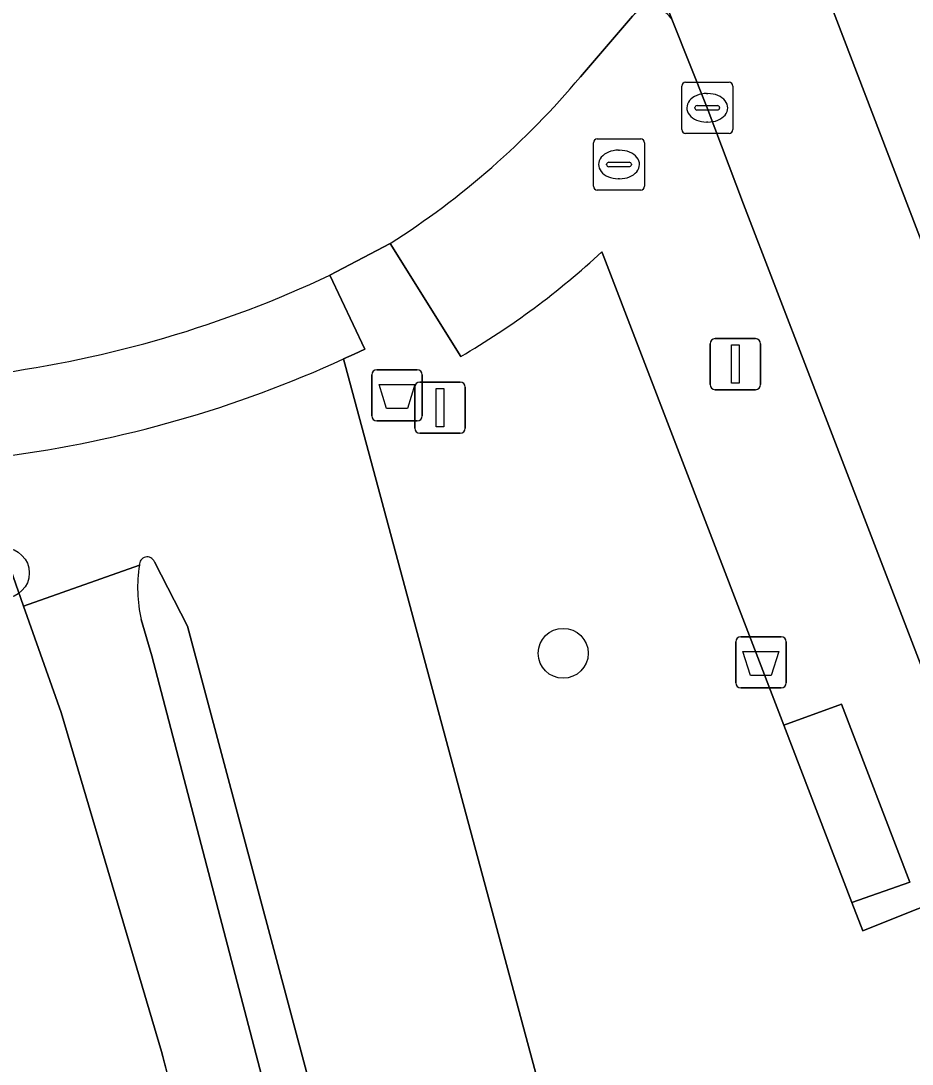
# Model space of a CAD drawing. Extents: x 162156 to 163172, y 378995 to 380779.
# Drawn here: x 162675.75 to 162693.2, y 380685.64 to 380706.08 of the extents above; entities that cross this region are included whole.
import ezdxf

# ---------------------------------------------------------------- set-up
doc = ezdxf.new("R2010")
doc.units = 0
for name, color, linetype in [('IMGEO_Afvalbak', 7, 'Continuous'), ('IMGEO_Berm_groen', 7, 'Continuous'), ('IMGEO_Boom', 7, 'Continuous'), ('IMGEO_Fietspad_gesloten', 7, 'Continuous'), ('IMGEO_Gemengd_bos', 7, 'Continuous'), ('IMGEO_Kolk', 7, 'Continuous'), ('IMGEO_Lichtmast', 7, 'Continuous'), ('IMGEO_Rijbaan_lokaal_gesloten', 7, 'Continuous'), ('IMGEO_Rijbaan_lokaal_onverhard', 7, 'Continuous'), ('IMGEO_Rijbaan_lokaal_open', 7, 'Continuous'), ('IMGEO_Rijbaan_regionaal_gesloten', 7, 'Continuous'), ('IMGEO_Rioolput', 7, 'Continuous'), ('IMGEO_Voetpad_gesloten', 7, 'Continuous'), ('IMGEO_Voetpad_open', 7, 'Continuous')]:
    doc.layers.add(name, color=color, linetype=linetype)

msp = doc.modelspace()

# ---------------------------------------------------------------- linework, layer by layer
at = {"layer": 'IMGEO_Afvalbak'}
for p, q in [((162682.619, 380698.342), (162682.619, 380699.142)), ((162682.619, 380699.142), (162682.619, 380698.342)), ((162682.719, 380699.242), (162683.509, 380699.242)), ((162683.509, 380699.242), (162682.719, 380699.242)), ((162683.609, 380699.142), (162683.609, 380698.342)), ((162683.609, 380698.342), (162683.609, 380699.142)), ((162683.509, 380698.242), (162682.719, 380698.242)), ((162682.719, 380698.242), (162683.509, 380698.242)), ((162689.848, 380694.012), (162690.638, 380694.012)), ((162690.638, 380694.012), (162689.848, 380694.012)), ((162689.748, 380693.112), (162689.748, 380693.912)), ((162689.748, 380693.912), (162689.748, 380693.112)), ((162690.738, 380693.912), (162690.738, 380693.112)), ((162690.738, 380693.112), (162690.738, 380693.912)), ((162690.638, 380693.012), (162689.848, 380693.012)), ((162689.848, 380693.012), (162690.638, 380693.012))]:
    msp.add_line(p, q, dxfattribs=at)
for points in [[(162682.762, 380698.956), (162683.466, 380698.956), (162683.317, 380698.486), (162682.911, 380698.486), (162682.762, 380698.956)], [(162689.891, 380693.726), (162690.595, 380693.726), (162690.446, 380693.256), (162690.04, 380693.256), (162689.891, 380693.726)]]:
    msp.add_lwpolyline(points, dxfattribs=at)
for centre, start, end in [((162682.719, 380699.142), 90, 180), ((162682.719, 380699.142), 90, 180), ((162683.509, 380699.142), 0, 90), ((162683.509, 380699.142), 360, 90), ((162682.719, 380698.342), 180, 270), ((162682.719, 380698.342), 180, 270), ((162683.509, 380698.342), 270, 0), ((162683.509, 380698.342), 270, 0), ((162689.848, 380693.912), 90, 180), ((162689.848, 380693.912), 90, 180), ((162690.638, 380693.912), 0, 90), ((162690.638, 380693.912), 360, 90), ((162689.848, 380693.112), 180, 270), ((162689.848, 380693.112), 180, 270), ((162690.638, 380693.112), 270, 0), ((162690.638, 380693.112), 270, 0)]:
    msp.add_arc(centre, 0.1, start, end, dxfattribs=at)
at = {"layer": 'IMGEO_Berm_groen'}
for points in [[(162684.364, 380699.5), (162682.981, 380701.718), (162681.799, 380701.095), (162682.482, 380699.648), (162682.276, 380699.551), (162682.069, 380699.455), (162688.264, 380676.433), (162689.207, 380679.672), (162700.904, 380676.482), (162700.484, 380677.587), (162701.671, 380678.041), (162696.294, 380686.718), (162695.669, 380687.778), (162695.312, 380688.436), (162694.97, 380689.324), (162693.199, 380688.635), (162692.237, 380688.256), (162692.024, 380688.81), (162690.691, 380692.28)], [(162690.691, 380692.28), (162687.167, 380701.453), (162687.129, 380701.553)], [(162687.017, 380664.945), (162684.501, 380673.997), (162682.061, 380682.798), (162679.011, 380694.219), (162678.362, 380695.479)], [(162678.104, 380694.353), (162678.313, 380693.64), (162680.65, 380684.701), (162683.661, 380673.381), (162686.635, 380662.341), (162689.217, 380652.338), (162691.566, 380643.43), (162693.684, 380635.214), (162696.091, 380626.224), (162698.81, 380616.109), (162700.995, 380607.612), (162704.901, 380592.927), (162708.349, 380579.63), (162712.249, 380565.205), (162716.618, 380548.723), (162720.624, 380533.396), (162723.595, 380522.008), (162725.914, 380513.099), (162728.763, 380502.292), (162729.365, 380500), (162731.753, 380491.012)]]:
    msp.add_lwpolyline(points, dxfattribs=at)
for centre, radius, start, end in [((162676.261, 380713.302), 16.004, 300.4173, 312.7701), ((162680.794, 380694.968), 2.76, 170.6926, 192.8704), ((162678.221, 380695.428), 0.15, 19.711, 185.4717)]:
    msp.add_arc(centre, radius, start, end, dxfattribs=at)
at = {"layer": 'IMGEO_Boom'}
for centre in [(162675.424, 380695.262), (162686.37, 380693.689)]:
    msp.add_circle(centre, 0.489, dxfattribs=at)
at = {"layer": 'IMGEO_Fietspad_gesloten'}
for points in [[(162678.071, 380695.414), (162675.802, 380694.61), (162676.539, 380692.528), (162678.5, 380685.887), (162708.817, 380571.718), (162727.484, 380500), (162731.275, 380485.433), (162732.921, 380486.487), (162731.753, 380491.012), (162729.365, 380500), (162728.763, 380502.292), (162725.914, 380513.099)], [(162725.914, 380513.099), (162723.595, 380522.008), (162720.624, 380533.396), (162716.618, 380548.723), (162712.249, 380565.205), (162708.349, 380579.63), (162704.901, 380592.927), (162700.995, 380607.612), (162698.81, 380616.109), (162696.091, 380626.224), (162693.684, 380635.214), (162691.566, 380643.43), (162689.217, 380652.338), (162686.635, 380662.341), (162683.661, 380673.381), (162680.65, 380684.701), (162678.313, 380693.64), (162678.104, 380694.353)]]:
    msp.add_lwpolyline(points, dxfattribs=at)
msp.add_arc((162680.794, 380694.968), 2.76, 170.6926, 192.8704, dxfattribs=at)
at = {"layer": 'IMGEO_Gemengd_bos'}
for points in [[(162678.5, 380685.887), (162676.539, 380692.528), (162675.802, 380694.61), (162675.13, 380696.509)], [(162727.484, 380500), (162708.817, 380571.718), (162678.5, 380685.887)]]:
    msp.add_lwpolyline(points, dxfattribs=at)
at = {"layer": 'IMGEO_Kolk'}
for p, q in [((162688.691, 380703.948), (162688.691, 380704.8)), ((162688.766, 380704.874), (162689.618, 380704.874)), ((162689.692, 380704.8), (162689.692, 380703.948)), ((162689.179, 380704.654), (162689.204, 380704.654)), ((162688.993, 380704.417), (162689.391, 380704.417)), ((162688.95, 380704.368), (162688.95, 380704.38)), ((162689.388, 380704.331), (162688.99, 380704.331)), ((162689.434, 380704.38), (162689.434, 380704.368)), ((162689.202, 380704.094), (162689.177, 380704.094)), ((162689.618, 380703.874), (162688.766, 380703.874))]:
    msp.add_line(p, q, dxfattribs=at)
for points in [[(162688.691, 380703.948), (162688.691, 380704.8)], [(162688.766, 380704.874), (162689.618, 380704.874)], [(162689.692, 380704.8), (162689.692, 380703.948)], [(162689.618, 380703.874), (162688.766, 380703.874)]]:
    msp.add_lwpolyline(points, dxfattribs=at)
for centre, radius, start, end in [((162688.768, 380704.798), 0.0765, 91.552, 178.448), ((162688.768, 380704.798), 0.0765, 91.552, 178.448), ((162689.616, 380704.798), 0.0765, 1.552, 88.448), ((162689.616, 380704.798), 0.0765, 1.552, 88.448), ((162688.99, 380704.377), 0.0403, 85.8775, 175.7526), ((162689.395, 380704.379), 0.0386, 1.7309, 96.639), ((162688.987, 380704.367), 0.0366, 178.938, 274.7102), ((162689.391, 380704.374), 0.043, 264.8664, 352.4533), ((162688.768, 380703.95), 0.0765, 181.552, 268.448), ((162688.768, 380703.95), 0.0765, 181.552, 268.448), ((162689.616, 380703.95), 0.0765, 271.552, 358.448), ((162689.616, 380703.95), 0.0765, 271.552, 358.448)]:
    msp.add_arc(centre, radius, start, end, dxfattribs=at)
for centre, major_axis, ratio, start_param, end_param in [((162689.178, 380704.374), (-0.387, 0.002), 0.722429, 4.712389, 7.853982), ((162689.203, 380704.374), (-0.39, 0.002), 0.717154, 1.570796, 4.712389)]:
    msp.add_ellipse(centre, major_axis=major_axis, ratio=ratio, start_param=start_param, end_param=end_param, dxfattribs=at)
at = {"layer": 'IMGEO_Lichtmast'}
for p, q in [((162689.246, 380698.953), (162689.246, 380699.753)), ((162689.246, 380699.753), (162689.246, 380698.953)), ((162689.346, 380699.853), (162690.136, 380699.853)), ((162690.136, 380699.853), (162689.346, 380699.853)), ((162690.236, 380699.753), (162690.236, 380698.953)), ((162690.236, 380698.953), (162690.236, 380699.753)), ((162683.462, 380698.1), (162683.462, 380698.9)), ((162683.462, 380698.9), (162683.462, 380698.1)), ((162683.562, 380699), (162684.352, 380699)), ((162684.352, 380699), (162683.562, 380699)), ((162684.452, 380698.9), (162684.452, 380698.1)), ((162684.452, 380698.1), (162684.452, 380698.9)), ((162690.136, 380698.853), (162689.346, 380698.853)), ((162689.346, 380698.853), (162690.136, 380698.853)), ((162684.352, 380698), (162683.562, 380698)), ((162683.562, 380698), (162684.352, 380698))]:
    msp.add_line(p, q, dxfattribs=at)
for points in [[(162689.666, 380699.728), (162689.816, 380699.728), (162689.816, 380698.978), (162689.666, 380698.978), (162689.666, 380699.728)], [(162683.882, 380698.875), (162684.032, 380698.875), (162684.032, 380698.125), (162683.882, 380698.125), (162683.882, 380698.875)]]:
    msp.add_lwpolyline(points, dxfattribs=at)
for centre, start, end in [((162689.346, 380699.753), 90, 180), ((162689.346, 380699.753), 90, 180), ((162690.136, 380699.753), 0, 90), ((162690.136, 380699.753), 360, 90), ((162683.562, 380698.9), 90, 180), ((162683.562, 380698.9), 90, 180), ((162684.352, 380698.9), 0, 90), ((162684.352, 380698.9), 360, 90), ((162689.346, 380698.953), 180, 270), ((162689.346, 380698.953), 180, 270), ((162690.136, 380698.953), 270, 0), ((162690.136, 380698.953), 270, 0), ((162683.562, 380698.1), 180, 270), ((162683.562, 380698.1), 180, 270), ((162684.352, 380698.1), 270, 0), ((162684.352, 380698.1), 270, 0)]:
    msp.add_arc(centre, 0.1, start, end, dxfattribs=at)
at = {"layer": 'IMGEO_Rijbaan_lokaal_gesloten'}
msp.add_lwpolyline([(162681.192, 380732.897), (162682.912, 380720.545), (162683.457, 380719.085), (162688.513, 380706.077), (162689.192, 380704.374), (162689.9, 380702.486), (162694.97, 380689.324), (162695.312, 380688.436), (162695.669, 380687.778), (162696.294, 380686.718), (162701.671, 380678.041), (162702.726, 380676.34), (162703.79, 380674.622), (162691.277, 380707.269)], close=True, dxfattribs=at)
at = {"layer": 'IMGEO_Rijbaan_lokaal_onverhard'}
for points in [[(162688.264, 380676.433), (162682.069, 380699.455)], [(162675.415, 380697.55), (162675.191, 380699.158), (162674.872, 380699.102), (162674.223, 380699.069), (162674.995, 380696.889), (162675.13, 380696.509), (162675.802, 380694.61), (162678.071, 380695.414)], [(162678.362, 380695.479), (162679.011, 380694.219), (162682.061, 380682.798), (162684.501, 380673.997), (162687.017, 380664.945), (162687.502, 380663.093), (162691.683, 380650.228), (162699.682, 380620.375), (162709.627, 380583.257), (162715.803, 380559.167), (162717.697, 380551.866), (162719.709, 380544.432), (162721.949, 380536.275), (162725.374, 380523.899), (162727.858, 380514.687), (162730.118, 380506.401), (162731.535, 380501.147), (162731.863, 380500)]]:
    msp.add_lwpolyline(points, dxfattribs=at)
for centre, radius, start, end in [((162672.424, 380720.57), 23.214, 277.4025, 294.5496), ((162678.221, 380695.428), 0.15, 19.711, 185.4717)]:
    msp.add_arc(centre, radius, start, end, dxfattribs=at)
at = {"layer": 'IMGEO_Rijbaan_lokaal_open'}
for points in [[(162688.513, 380706.077), (162683.457, 380719.085)], [(162686.707, 380704.979), (162687.727, 380706.166)], [(162681.799, 380701.095), (162682.981, 380701.718)]]:
    msp.add_lwpolyline(points, dxfattribs=at)
for centre, radius, start, end in [((162688.089, 380705.851), 0.48, 28.1106, 138.969), ((162674.259, 380715.443), 16.262, 302.4358, 319.9491), ((162672.294, 380721.282), 22.313, 277.4609, 295.214)]:
    msp.add_arc(centre, radius, start, end, dxfattribs=at)
at = {"layer": 'IMGEO_Rijbaan_regionaal_gesloten'}
msp.add_lwpolyline([(162730.731, 380611.086), (162706.161, 380680.305), (162695.157, 380708.957), (162691.086, 380720.33), (162683.399, 380739.699), (162677.943, 380738.892), (162678.086, 380738.66), (162679.925, 380735.754), (162681.192, 380732.897), (162691.277, 380707.269), (162703.79, 380674.622), (162706.763, 380666.41), (162715.803, 380641.759)], dxfattribs=at)
at = {"layer": 'IMGEO_Rioolput'}
for p, q in [((162686.962, 380702.838), (162686.962, 380703.69)), ((162687.037, 380703.764), (162687.889, 380703.764)), ((162687.963, 380703.69), (162687.963, 380702.838)), ((162687.45, 380703.544), (162687.475, 380703.544)), ((162687.221, 380703.258), (162687.221, 380703.27)), ((162687.659, 380703.221), (162687.261, 380703.221)), ((162687.264, 380703.307), (162687.662, 380703.307)), ((162687.705, 380703.27), (162687.705, 380703.258)), ((162687.473, 380702.984), (162687.448, 380702.984)), ((162687.889, 380702.764), (162687.037, 380702.764))]:
    msp.add_line(p, q, dxfattribs=at)
for points in [[(162686.962, 380702.838), (162686.962, 380703.69)], [(162687.037, 380703.764), (162687.889, 380703.764)], [(162687.963, 380703.69), (162687.963, 380702.838)], [(162687.889, 380702.764), (162687.037, 380702.764)]]:
    msp.add_lwpolyline(points, dxfattribs=at)
for centre, radius, start, end in [((162687.039, 380703.688), 0.0765, 91.552, 178.448), ((162687.039, 380703.688), 0.0765, 91.552, 178.448), ((162687.887, 380703.688), 0.0765, 1.552, 88.448), ((162687.887, 380703.688), 0.0765, 1.552, 88.448), ((162687.261, 380703.267), 0.0403, 85.8775, 175.7526), ((162687.258, 380703.257), 0.0366, 178.938, 274.7102), ((162687.662, 380703.264), 0.043, 264.8664, 352.4533), ((162687.666, 380703.269), 0.0386, 1.7309, 96.639), ((162687.039, 380702.84), 0.0765, 181.552, 268.448), ((162687.039, 380702.84), 0.0765, 181.552, 268.448), ((162687.887, 380702.84), 0.0765, 271.552, 358.448), ((162687.887, 380702.84), 0.0765, 271.552, 358.448)]:
    msp.add_arc(centre, radius, start, end, dxfattribs=at)
for centre, major_axis, ratio, start_param, end_param in [((162687.449, 380703.264), (-0.387, 0.002), 0.722429, 4.712389, 7.853982), ((162687.474, 380703.264), (-0.39, 0.002), 0.717154, 1.570796, 4.712389)]:
    msp.add_ellipse(centre, major_axis=major_axis, ratio=ratio, start_param=start_param, end_param=end_param, dxfattribs=at)
at = {"layer": 'IMGEO_Voetpad_gesloten'}
msp.add_lwpolyline([(162691.819, 380692.694), (162690.691, 380692.28), (162692.024, 380688.81), (162693.158, 380689.208)], close=True, dxfattribs=at)
at = {"layer": 'IMGEO_Voetpad_open'}
for points in [[(162687.727, 380706.166), (162686.707, 380704.979)], [(162689.9, 380702.486), (162689.192, 380704.374), (162688.513, 380706.077)], [(162687.129, 380701.553), (162687.167, 380701.453), (162690.691, 380692.28), (162691.819, 380692.694), (162693.158, 380689.208), (162692.024, 380688.81), (162692.237, 380688.256), (162693.199, 380688.635), (162694.97, 380689.324), (162689.9, 380702.486)], [(162682.981, 380701.718), (162684.364, 380699.5)], [(162682.482, 380699.648), (162681.799, 380701.095)], [(162682.069, 380699.455), (162682.276, 380699.551), (162682.482, 380699.648)]]:
    msp.add_lwpolyline(points, dxfattribs=at)
for centre, radius, start, end in [((162688.089, 380705.851), 0.48, 28.1106, 138.969), ((162674.259, 380715.443), 16.262, 302.4358, 319.9491), ((162676.261, 380713.302), 16.004, 300.4173, 312.7701), ((162672.294, 380721.282), 22.313, 277.4609, 295.214), ((162672.424, 380720.57), 23.214, 277.4025, 294.5496)]:
    msp.add_arc(centre, radius, start, end, dxfattribs=at)

doc.saveas('drawing.dxf')
